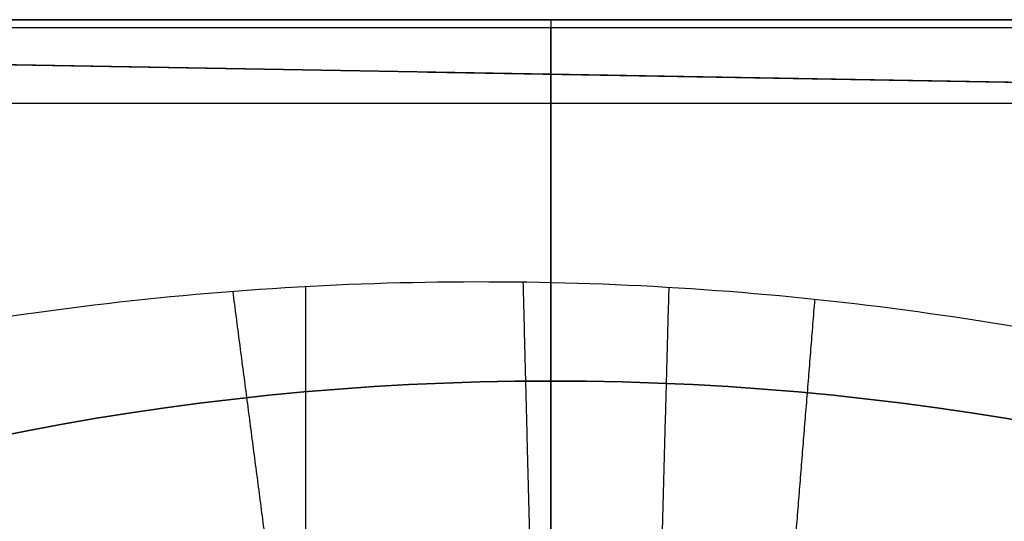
# Model space of a CAD drawing. Header units: millimetres. Extents: x 0 to 290, y -65 to 65.
# Tile 944 of 1056: x 220.26 to 226.26, y -2.55 to 0.5. Entities that reach past the tile are written whole.
import ezdxf

# ---------------------------------------------------------------- set-up
doc = ezdxf.new("R2010")
doc.units = ezdxf.units.MM
doc.layers.add('Layer 01', color=18, linetype='Continuous', true_color=0x000000)

# ---------------------------------------------------------------- blocks, each defined once
blk = doc.blocks.new('Block 01')
at = {"layer": 'Layer 01'}
for p, q in [((238.5666, -0.0946, -65.6939), (208.5698, 0.429, -65.6939)), ((223.4984, -3.0087, -67), (223.4984, 0.1684, -67)), ((223.5682, 0.1672, -67), (223.5682, 0.1672, -64.6497)), ((250.5175, -0.0108, 64.1793), (203.5, -0.0108, 65))]:
    blk.add_line(p, q, dxfattribs=at)
at = {"layer": 'Layer 01', "extrusion": (-1, 0, 0)}
blk.add_arc((0, 0, -222.0063), 60.506, 271.066125, 303.208298, dxfattribs=at)
at = {"layer": 'Layer 01'}
for points in [[(208.5698, 0.429, -67), (223.5682, 0.1672, -67), (238.5666, -0.0946, -67)], [(208.5698, 0.429, -64.9115), (223.5682, 0.1672, -64.6497), (238.5666, -0.0946, -64.3879)], [(223.3945, -3.5683, -63.1075), (223.363, -2.3336, -61.8017), (223.3315, -1.0988, -60.496)], [(224.1525, -3.5825, -63.0897), (224.186, -2.3567, -61.7925), (224.2194, -1.1309, -60.4954)], [(221.8908, -3.6542, -63.1489), (221.7274, -2.4045, -61.8219), (221.564, -1.1548, -60.4949)], [(224.9119, -3.6354, -63.0739), (225.0097, -2.4195, -61.7839), (225.1075, -1.2035, -60.494)], [(220.4034, -3.891, -63.1966), (220.1042, -2.631, -61.8435), (219.8051, -1.3711, -60.4903)]]:
    blk.add_open_spline(points, degree=2, dxfattribs=at)
blk.add_open_spline([(230.5, -2.5754, -60.4511), (229.7436, -2.2588, -60.4646), (228.9645, -1.9914, -60.4736), (227.7614, -1.6646, -60.4832), (227.3565, -1.5688, -60.4857), (226.5466, -1.4043, -60.4897), (226.1405, -1.3353, -60.4912), (224.9187, -1.1673, -60.4948), (224.0996, -1.1068, -60.4958), (222.864, -1.0938, -60.4961), (222.451, -1.1023, -60.4959), (221.6226, -1.146, -60.4951), (221.207, -1.1812, -60.4944), (219.151, -1.4218, -60.4896), (217.5536, -1.817, -60.4818), (215.2331, -2.7332, -60.445), (214.4842, -3.089, -60.4284), (213.0487, -3.8965, -60.3817), (212.3599, -4.3489, -60.3516), (211.7021, -4.8532, -60.311)], degree=3, knots=[-19.837256, -19.837256, -19.837256, -19.837256, -17.357599, -17.357599, -16.117771, -16.117771, -14.877942, -14.877942, -12.398285, -12.398285, -11.158457, -11.158457, -9.918628, -9.918628, -4.959314, -4.959314, -2.479657, -2.479657, 0, 0, 0, 0], dxfattribs=at)

msp = doc.modelspace()

# ---------------------------------------------------------------- linework, layer by layer
at = {"layer": 'Layer 01'}
for p, q in [((238.5, 0.5, -77), (208.5, 0.5, -77)), ((223.5, 0.5, -87), (223.5, 0.5, -67)), ((223.5, 0.5, -87), (223.5, -1.7, -87)), ((223.5, 0.5, -67), (223.5, -1.7, -67)), ((238.45, 0.45, -88.95), (208.55, 0.45, -88.95)), ((223.5, -2.644, -90.9), (223.5, 0.45, -90.9)), ((223.5, 0.45, -87), (223.5, 0.45, -90.9)), ((223.5, -4.15, -87), (223.5, 0.45, -87)), ((223.5, -3.7, -68.4), (223.5, -1.7, -68.4)), ((223.5, -1.7, -85.6), (223.5, -4, -85.6))]:
    msp.add_line(p, q, dxfattribs=at)
for centre, start, end in [((223.5, -18.5, -68.4), 90, 270), ((223.5, -18.5, -87), 90, 270), ((223.5, -18.5, -67.7), 90, 270), ((223.5, -18.5, -87), 270, 90), ((223.5, -18.5, -68.4), 270, 90), ((223.5, -18.5, -67.7), 270, 90)]:
    msp.add_arc(centre, 16.8, start, end, dxfattribs=at)
at = {"layer": 'Layer 01', "extrusion": (-3.9443e-31, 2.53765e-15, -1)}
for centre, start, end in [((-223.5, -18.5, 67), 270, 90), ((-223.5, -18.5, 85.6), 270, 90), ((-223.5, -18.5, 67), 90, 270)]:
    msp.add_arc(centre, 16.8, start, end, dxfattribs=at)
at = {"layer": 'Layer 01', "extrusion": (0, 0, -1)}
for start, end in [(270, 90), (90, 270)]:
    msp.add_arc((-223.5, -18.5, 86.3), 16.8, start, end, dxfattribs=at)
at = {"layer": 'Layer 01', "extrusion": (-3.9443e-31, 2.96059e-15, -1)}
msp.add_arc((-223.5, -18.5, 85.6), 16.8, 90, 270, dxfattribs=at)
at = {"layer": 'Layer 01'}
for points in [[(238.5, 0.5, -67), (223.5, 0.5, -67), (208.5, 0.5, -67)], [(208.5, 0.5, -87), (223.5, 0.5, -87), (238.5, 0.5, -87)], [(238.45, 0.45, -90.9), (223.5, 0.45, -90.9), (208.55, 0.45, -90.9)], [(238.45, 0.45, -87), (223.5, 0.45, -87), (208.55, 0.45, -87)], [(223.5, -1.7, -87), (223.5, -1.7, -86.3), (223.5, -1.7, -85.6)], [(223.5, -1.7, -68.4), (223.5, -1.7, -67.7), (223.5, -1.7, -67)]]:
    msp.add_open_spline(points, degree=2, dxfattribs=at)

# ---------------------------------------------------------------- block references
msp.add_blockref('Block 01', (0, 0), dxfattribs=at)

doc.saveas('drawing.dxf')
